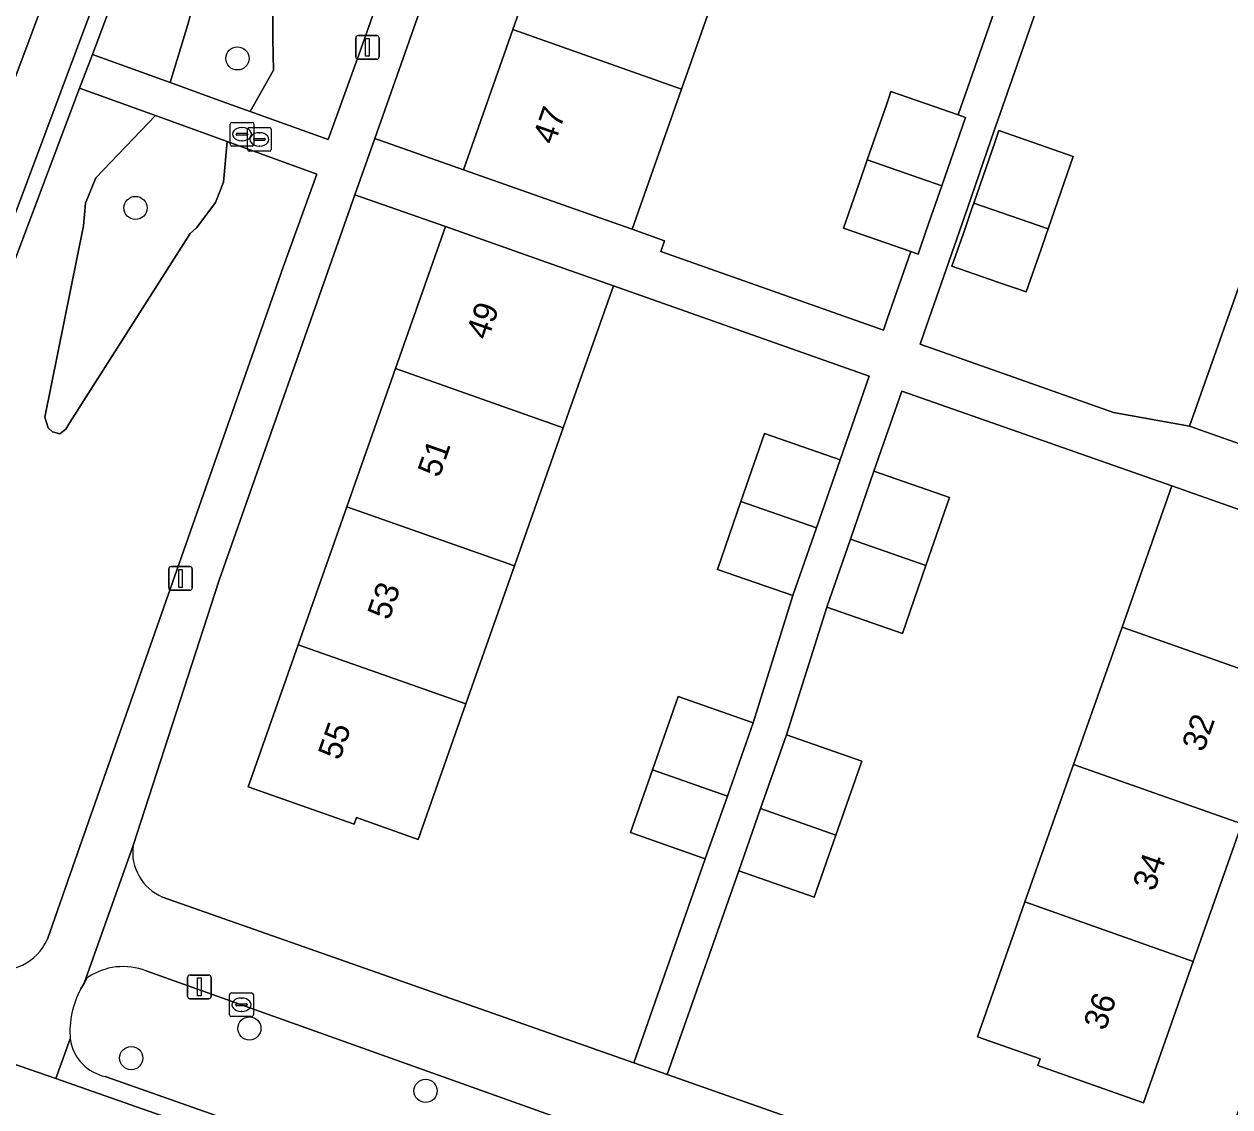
# Model space of a CAD drawing. Extents: x 163266 to 164362, y 381528 to 382286.
# Drawn here: x 163711.5 to 163762.3, y 381877.2 to 381922.9 of the extents above; entities that cross this region are included whole.
import ezdxf

# ---------------------------------------------------------------- set-up
doc = ezdxf.new("R2010")
doc.units = 0
for name, color, linetype in [('IMGEO_Boom', 7, 'Continuous'), ('IMGEO_Erf', 7, 'Continuous'), ('IMGEO_Groenvoorziening', 7, 'Continuous'), ('IMGEO_Kolk', 7, 'Continuous'), ('IMGEO_Lichtmast', 7, 'Continuous'), ('IMGEO_Pand', 7, 'Continuous'), ('IMGEO_Pand_nummerreeks', 7, 'Continuous'), ('IMGEO_Parkeervlak_open', 7, 'Continuous'), ('IMGEO_Rijbaan_lokaal_open', 7, 'Continuous'), ('IMGEO_Rioolput', 7, 'Continuous'), ('IMGEO_Voetpad_open', 7, 'Continuous')]:
    doc.layers.add(name, color=color, linetype=linetype)

msp = doc.modelspace()

# ---------------------------------------------------------------- linework, layer by layer
at = {"layer": 'IMGEO_Boom'}
for centre in [(163720.477, 381921.428), (163716.178, 381915.121), (163720.98, 381880.523), (163715.997, 381879.273), (163728.41, 381877.891)]:
    msp.add_circle(centre, 0.489, dxfattribs=at)
at = {"layer": 'IMGEO_Erf'}
for points in [[(163742.214, 381951.358), (163744.239, 381957.101), (163746.264, 381962.845), (163748.29, 381968.588), (163750.374, 381974.5), (163746.635, 381975.818), (163726.266, 381918.05), (163730.005, 381916.731), (163732.089, 381922.641), (163734.114, 381928.385), (163736.139, 381934.128), (163738.164, 381939.871), (163740.189, 381945.615)], [(163754.661, 381914.243), (163754.565, 381913.966), (163754.365, 381913.39), (163753.737, 381911.578), (163753.282, 381911.736), (163752.868, 381911.88), (163750.607, 381912.665), (163751.146, 381914.218), (163751.436, 381915.053), (163751.532, 381915.33), (163752.43, 381917.918), (163752.491, 381918.095), (163752.59, 381918.381), (163755.72, 381917.294), (163755.198, 381915.791)]]:
    msp.add_lwpolyline(points, close=True, dxfattribs=at)
for points in [[(163763.218, 381937.553), (163762.137, 381934.452), (163758.439, 381935.741), (163756.351, 381929.753), (163755.357, 381926.889), (163754.362, 381924.025), (163752.254, 381917.979), (163751.26, 381915.114), (163750.265, 381912.25), (163749.438, 381909.87), (163749.265, 381909.379), (163757.42, 381906.499), (163760.627, 381905.919), (163762.717, 381911.837)], [(163741.226, 381925.877), (163739.201, 381920.133), (163737.117, 381914.223), (163738.49, 381913.739), (163738.331, 381913.286), (163747.723, 381909.973), (163747.883, 381910.426), (163748.874, 381913.28), (163746.036, 381914.266), (163746.795, 381916.452), (163746.952, 381916.903), (163747.037, 381917.147), (163747.844, 381919.47), (163747.947, 381919.767), (163748.037, 381920.027), (163750.874, 381919.042), (163752.877, 381924.806)], [(163743.902, 381898.773), (163740.718, 381899.879), (163741.712, 381902.743), (163742.707, 381905.607), (163745.891, 381904.502), (163747.117, 381908.032), (163736.329, 381911.838), (163734.218, 381905.852), (163732.166, 381900.03), (163730.112, 381894.207), (163729.761, 381893.21), (163728.098, 381888.494), (163725.493, 381889.412), (163725.397, 381889.138), (163720.927, 381890.714), (163723.038, 381896.701), (163725.091, 381902.525), (163727.144, 381908.347), (163729.255, 381914.333), (163725.431, 381915.681), (163719.701, 381899.432), (163716.074, 381888.233)], [(163757.782, 381897.447), (163759.885, 381903.401), (163748.494, 381907.396), (163747.321, 381904.016), (163750.505, 381902.91), (163749.511, 381900.046), (163748.516, 381897.182), (163745.332, 381898.288), (163743.633, 381892.911), (163746.812, 381891.792), (163745.714, 381888.672), (163744.793, 381886.057), (163741.614, 381887.176), (163738.593, 381878.583), (163758.852, 381871.46)], [(163760.976, 381872.184), (163770.666, 381899.598), (163766.983, 381900.9), (163764.879, 381894.941), (163762.833, 381889.146), (163760.787, 381883.349), (163758.683, 381877.391), (163754.229, 381878.964), (163754.326, 381879.24), (163751.682, 381880.174), (163753.347, 381884.889), (163753.688, 381885.856), (163755.735, 381891.652), (163757.782, 381897.447)], [(163717.319, 381886.062), (163737.187, 381879.077), (163740.208, 381887.671), (163737.048, 381888.783), (163737.981, 381891.433), (163739.067, 381894.518), (163742.227, 381893.406), (163743.902, 381898.773)]]:
    msp.add_lwpolyline(points, dxfattribs=at)
msp.add_arc((163718.135, 381887.973), 2.078, 172.8029, 246.8629, dxfattribs=at)
at = {"layer": 'IMGEO_Groenvoorziening'}
for points in [[(163721.972, 381924.662), (163721.972, 381922.226), (163721.993, 381920.936), (163721.009, 381919.193), (163724.309, 381918.005), (163725.595, 381921.578), (163733.407, 381943.696)], [(163716.491, 381927.268), (163714.364, 381921.587), (163717.645, 381920.405), (163718.389, 381922.861), (163718.881, 381924.703)], [(163718.881, 381924.703), (163718.389, 381922.861), (163717.645, 381920.405), (163719.838, 381919.615), (163721.009, 381919.193), (163721.993, 381920.936), (163721.972, 381922.226), (163721.972, 381924.662)], [(163722.406, 381912.623), (163723.829, 381916.546), (163720.049, 381917.918), (163719.884, 381916.206), (163719.556, 381915.346), (163718.758, 381914.302), (163718.48, 381914.04), (163713.406, 381906.072), (163713.239, 381905.794), (163712.989, 381905.599), (163712.683, 381905.683), (163712.488, 381905.85), (163712.349, 381906.295), (163713.987, 381914.363), (163714.069, 381915.326), (163714.499, 381916.391), (163717.015, 381919.02), (163713.821, 381920.179), (163709.833, 381909.63)], [(163712.46, 381884.291), (163713.726, 381887.91), (163722.406, 381912.623)], [(163714.145, 381882.661), (163714.008, 381882.427), (163713.868, 381882.189)], [(163714.903, 381878.496), (163734.645, 381871.545), (163736.273, 381875.935), (163716.63, 381882.947)], [(163713.427, 381880.082), (163713.433, 381880.016)]]:
    msp.add_lwpolyline(points, dxfattribs=at)
msp.add_lwpolyline([(163719.556, 381915.346), (163719.884, 381916.206), (163720.049, 381917.918), (163717.015, 381919.02), (163714.499, 381916.391), (163714.069, 381915.326), (163713.987, 381914.363), (163712.349, 381906.295), (163712.488, 381905.85), (163712.683, 381905.683), (163712.989, 381905.599), (163713.239, 381905.794), (163713.406, 381906.072), (163718.48, 381914.04), (163718.758, 381914.302)], close=True, dxfattribs=at)
for centre, radius, start, end in [((163710.451, 381885.171), 2.193, 255.4894, 336.3433), ((163715.656, 381880.469), 2.663, 68.5488, 124.5818), ((163717.156, 381880.401), 3.742, 151.4635, 184.8935), ((163715.298, 381880.349), 1.894, 190.1164, 257.9676)]:
    msp.add_arc(centre, radius, start, end, dxfattribs=at)
at = {"layer": 'IMGEO_Kolk'}
for p, q in [((163720.147, 381881.098), (163720.147, 381881.95)), ((163720.222, 381882.024), (163721.074, 381882.024)), ((163720.635, 381881.804), (163720.66, 381881.804)), ((163721.148, 381881.95), (163721.148, 381881.098)), ((163720.406, 381881.518), (163720.406, 381881.53)), ((163720.844, 381881.481), (163720.446, 381881.481)), ((163720.449, 381881.567), (163720.847, 381881.567)), ((163720.658, 381881.244), (163720.633, 381881.244)), ((163720.89, 381881.53), (163720.89, 381881.518)), ((163721.074, 381881.024), (163720.222, 381881.024))]:
    msp.add_line(p, q, dxfattribs=at)
for points in [[(163720.147, 381881.098), (163720.147, 381881.95)], [(163720.222, 381882.024), (163721.074, 381882.024)], [(163721.148, 381881.95), (163721.148, 381881.098)], [(163721.074, 381881.024), (163720.222, 381881.024)]]:
    msp.add_lwpolyline(points, dxfattribs=at)
for centre, radius, start, end in [((163720.224, 381881.948), 0.0765, 91.552, 178.448), ((163720.224, 381881.948), 0.0765, 91.552, 178.448), ((163721.072, 381881.948), 0.0765, 1.552, 88.448), ((163721.072, 381881.948), 0.0765, 1.552, 88.448), ((163720.224, 381881.1), 0.0765, 181.552, 268.448), ((163720.224, 381881.1), 0.0765, 181.552, 268.448), ((163720.446, 381881.527), 0.0403, 85.8775, 175.7526), ((163720.443, 381881.517), 0.0366, 178.938, 274.7102), ((163720.847, 381881.524), 0.043, 264.8664, 352.4533), ((163720.851, 381881.529), 0.0386, 1.7309, 96.639), ((163721.072, 381881.1), 0.0765, 271.552, 358.448), ((163721.072, 381881.1), 0.0765, 271.552, 358.448)]:
    msp.add_arc(centre, radius, start, end, dxfattribs=at)
for centre, major_axis, ratio, start_param, end_param in [((163720.634, 381881.524), (-0.387, 0.002), 0.722429, 4.712389, 7.853982), ((163720.659, 381881.524), (-0.39, 0.002), 0.717154, 1.570796, 4.712389)]:
    msp.add_ellipse(centre, major_axis=major_axis, ratio=ratio, start_param=start_param, end_param=end_param, dxfattribs=at)
at = {"layer": 'IMGEO_Lichtmast'}
for p, q in [((163725.463, 381921.49), (163725.463, 381922.29)), ((163725.463, 381922.29), (163725.463, 381921.49)), ((163725.563, 381922.39), (163726.353, 381922.39)), ((163726.353, 381922.39), (163725.563, 381922.39)), ((163726.453, 381922.29), (163726.453, 381921.49)), ((163726.453, 381921.49), (163726.453, 381922.29)), ((163726.353, 381921.39), (163725.563, 381921.39)), ((163725.563, 381921.39), (163726.353, 381921.39)), ((163717.682, 381899.998), (163718.472, 381899.998)), ((163718.472, 381899.998), (163717.682, 381899.998)), ((163717.582, 381899.098), (163717.582, 381899.898)), ((163717.582, 381899.898), (163717.582, 381899.098)), ((163718.572, 381899.898), (163718.572, 381899.098)), ((163718.572, 381899.098), (163718.572, 381899.898)), ((163718.472, 381898.998), (163717.682, 381898.998)), ((163717.682, 381898.998), (163718.472, 381898.998)), ((163718.375, 381881.877), (163718.375, 381882.677)), ((163718.375, 381882.677), (163718.375, 381881.877)), ((163718.475, 381882.777), (163719.265, 381882.777)), ((163719.265, 381882.777), (163718.475, 381882.777)), ((163719.365, 381882.677), (163719.365, 381881.877)), ((163719.365, 381881.877), (163719.365, 381882.677)), ((163719.265, 381881.777), (163718.475, 381881.777)), ((163718.475, 381881.777), (163719.265, 381881.777))]:
    msp.add_line(p, q, dxfattribs=at)
for points in [[(163725.883, 381922.265), (163726.033, 381922.265), (163726.033, 381921.515), (163725.883, 381921.515), (163725.883, 381922.265)], [(163718.002, 381899.873), (163718.152, 381899.873), (163718.152, 381899.123), (163718.002, 381899.123), (163718.002, 381899.873)], [(163718.795, 381882.652), (163718.945, 381882.652), (163718.945, 381881.902), (163718.795, 381881.902), (163718.795, 381882.652)]]:
    msp.add_lwpolyline(points, dxfattribs=at)
for centre, start, end in [((163725.563, 381922.29), 90, 180), ((163725.563, 381922.29), 90, 180), ((163726.353, 381922.29), 0, 90), ((163726.353, 381922.29), 360, 90), ((163725.563, 381921.49), 180, 270), ((163725.563, 381921.49), 180, 270), ((163726.353, 381921.49), 270, 0), ((163726.353, 381921.49), 270, 0), ((163717.682, 381899.898), 90, 180), ((163717.682, 381899.898), 90, 180), ((163718.472, 381899.898), 0, 90), ((163718.472, 381899.898), 360, 90), ((163717.682, 381899.098), 180, 270), ((163717.682, 381899.098), 180, 270), ((163718.472, 381899.098), 270, 0), ((163718.472, 381899.098), 270, 0), ((163718.475, 381882.677), 90, 180), ((163718.475, 381882.677), 90, 180), ((163719.265, 381882.677), 0, 90), ((163719.265, 381882.677), 360, 90), ((163718.475, 381881.877), 180, 270), ((163718.475, 381881.877), 180, 270), ((163719.265, 381881.877), 270, 0), ((163719.265, 381881.877), 270, 0)]:
    msp.add_arc(centre, 0.1, start, end, dxfattribs=at)
at = {"layer": 'IMGEO_Pand'}
for points in [[(163739.201, 381920.133), (163741.226, 381925.877), (163734.114, 381928.385), (163732.089, 381922.641)], [(163739.201, 381920.133), (163732.089, 381922.641), (163730.005, 381916.731), (163734.721, 381915.068), (163737.117, 381914.223)], [(163750.874, 381919.042), (163748.037, 381920.027), (163747.947, 381919.767), (163747.844, 381919.47), (163747.037, 381917.147), (163750.181, 381916.054), (163751.039, 381918.522), (163751.182, 381918.935)], [(163751.532, 381915.33), (163754.661, 381914.243), (163755.198, 381915.791), (163755.72, 381917.294), (163752.59, 381918.381), (163752.491, 381918.095), (163752.43, 381917.918)], [(163750.181, 381916.054), (163747.037, 381917.147), (163746.952, 381916.903), (163746.795, 381916.452), (163746.036, 381914.266), (163748.874, 381913.28), (163749.181, 381913.174), (163749.298, 381913.512), (163749.639, 381914.493), (163750.097, 381915.811)], [(163754.661, 381914.243), (163751.532, 381915.33), (163751.436, 381915.053), (163751.146, 381914.218), (163750.607, 381912.665), (163752.868, 381911.88), (163753.282, 381911.736), (163753.737, 381911.578), (163754.365, 381913.39), (163754.565, 381913.966)], [(163727.144, 381908.347), (163734.218, 381905.852), (163736.329, 381911.838), (163733.971, 381912.67), (163729.255, 381914.333)], [(163769.792, 381909.339), (163762.717, 381911.837), (163760.627, 381905.919), (163763.014, 381905.076), (163767.703, 381903.421)], [(163725.091, 381902.525), (163732.166, 381900.03), (163734.218, 381905.852), (163727.144, 381908.347)], [(163744.896, 381901.637), (163745.891, 381904.502), (163742.707, 381905.607), (163741.712, 381902.743)], [(163746.327, 381901.152), (163749.511, 381900.046), (163750.505, 381902.91), (163747.321, 381904.016)], [(163757.782, 381897.447), (163764.879, 381894.941), (163766.983, 381900.9), (163762.269, 381902.565), (163759.885, 381903.401)], [(163725.091, 381902.525), (163723.038, 381896.701), (163730.112, 381894.207), (163732.166, 381900.03)], [(163744.896, 381901.637), (163741.712, 381902.743), (163740.718, 381899.879), (163743.902, 381898.773)], [(163746.327, 381901.152), (163745.332, 381898.288), (163748.516, 381897.182), (163749.511, 381900.046)], [(163757.782, 381897.447), (163755.735, 381891.652), (163762.833, 381889.146), (163764.879, 381894.941)], [(163730.112, 381894.207), (163723.038, 381896.701), (163720.927, 381890.714), (163725.397, 381889.138), (163725.493, 381889.412), (163728.098, 381888.494), (163729.761, 381893.21)], [(163741.14, 381890.319), (163742.227, 381893.406), (163739.067, 381894.518), (163737.981, 381891.433)], [(163742.536, 381889.794), (163745.714, 381888.672), (163746.812, 381891.792), (163743.633, 381892.911)], [(163741.14, 381890.319), (163737.981, 381891.433), (163737.048, 381888.783), (163740.208, 381887.671)], [(163760.787, 381883.349), (163762.833, 381889.146), (163755.735, 381891.652), (163753.688, 381885.856)], [(163742.536, 381889.794), (163741.614, 381887.176), (163744.793, 381886.057), (163745.714, 381888.672)], [(163760.787, 381883.349), (163753.688, 381885.856), (163753.347, 381884.889), (163751.682, 381880.174), (163754.326, 381879.24), (163754.229, 381878.964), (163758.683, 381877.391)]]:
    msp.add_lwpolyline(points, close=True, dxfattribs=at)
at = {"layer": 'IMGEO_Parkeervlak_open'}
for points in [[(163723.538, 381948.149), (163721.667, 381948.843), (163700.552, 381892.445), (163702.171, 381891.843)], [(163702.531, 381891.996), (163723.538, 381948.149)]]:
    msp.add_lwpolyline(points, dxfattribs=at)
at = {"layer": 'IMGEO_Rijbaan_lokaal_open'}
msp.add_lwpolyline([(163696.644, 381891.17), (163699.655, 381889.95), (163700.552, 381892.445), (163721.667, 381948.843), (163719.072, 381949.802), (163716.528, 381943.149)], close=True, dxfattribs=at)
for points in [[(163712.815, 381878.418), (163705.564, 381880.919), (163703.309, 381881.716), (163700.975, 381875.083), (163703.661, 381874.112), (163706.919, 381873.05), (163708.059, 381872.677), (163842.527, 381825.22), (163845.795, 381824.068), (163856.311, 381820.361)], [(163757.179, 381862.819), (163756.3, 381863.152), (163752.272, 381864.556), (163712.815, 381878.418)]]:
    msp.add_lwpolyline(points, dxfattribs=at)
at = {"layer": 'IMGEO_Rioolput'}
for p, q in [((163720.244, 381918.73), (163721.096, 381918.73)), ((163720.169, 381917.804), (163720.169, 381918.656)), ((163720.428, 381918.224), (163720.428, 381918.236)), ((163720.471, 381918.273), (163720.869, 381918.273)), ((163720.657, 381918.51), (163720.682, 381918.51)), ((163720.902, 381917.587), (163720.902, 381918.439)), ((163720.912, 381918.236), (163720.912, 381918.224)), ((163720.977, 381918.513), (163721.829, 381918.513)), ((163721.17, 381918.656), (163721.17, 381917.804)), ((163721.39, 381918.293), (163721.415, 381918.293)), ((163721.903, 381918.439), (163721.903, 381917.587)), ((163721.096, 381917.73), (163720.244, 381917.73)), ((163720.866, 381918.187), (163720.468, 381918.187)), ((163720.68, 381917.95), (163720.655, 381917.95)), ((163721.161, 381918.007), (163721.161, 381918.019)), ((163721.599, 381917.97), (163721.201, 381917.97)), ((163721.204, 381918.056), (163721.602, 381918.056)), ((163721.413, 381917.733), (163721.388, 381917.733)), ((163721.645, 381918.019), (163721.645, 381918.007)), ((163721.829, 381917.513), (163720.977, 381917.513))]:
    msp.add_line(p, q, dxfattribs=at)
for points in [[(163720.244, 381918.73), (163721.096, 381918.73)], [(163720.169, 381917.804), (163720.169, 381918.656)], [(163720.902, 381917.587), (163720.902, 381918.439)], [(163720.977, 381918.513), (163721.829, 381918.513)], [(163721.17, 381918.656), (163721.17, 381917.804)], [(163721.903, 381918.439), (163721.903, 381917.587)], [(163721.096, 381917.73), (163720.244, 381917.73)], [(163721.829, 381917.513), (163720.977, 381917.513)]]:
    msp.add_lwpolyline(points, dxfattribs=at)
for centre, radius, start, end in [((163720.246, 381918.654), 0.0765, 91.552, 178.448), ((163720.246, 381918.654), 0.0765, 91.552, 178.448), ((163721.094, 381918.654), 0.0765, 1.552, 88.448), ((163721.094, 381918.654), 0.0765, 1.552, 88.448), ((163720.468, 381918.233), 0.0403, 85.8775, 175.7526), ((163720.465, 381918.223), 0.0366, 178.938, 274.7102), ((163720.869, 381918.23), 0.043, 264.8664, 352.4533), ((163720.873, 381918.235), 0.0386, 1.7309, 96.639), ((163720.979, 381918.437), 0.0765, 91.552, 178.448), ((163720.979, 381918.437), 0.0765, 91.552, 178.448), ((163721.827, 381918.437), 0.0765, 1.552, 88.448), ((163721.827, 381918.437), 0.0765, 1.552, 88.448), ((163720.246, 381917.806), 0.0765, 181.552, 268.448), ((163720.246, 381917.806), 0.0765, 181.552, 268.448), ((163721.094, 381917.806), 0.0765, 271.552, 358.448), ((163721.094, 381917.806), 0.0765, 271.552, 358.448), ((163721.201, 381918.016), 0.0403, 85.8775, 175.7526), ((163721.198, 381918.006), 0.0366, 178.938, 274.7102), ((163721.602, 381918.013), 0.043, 264.8664, 352.4533), ((163721.606, 381918.018), 0.0386, 1.7309, 96.639), ((163720.979, 381917.589), 0.0765, 181.552, 268.448), ((163720.979, 381917.589), 0.0765, 181.552, 268.448), ((163721.827, 381917.589), 0.0765, 271.552, 358.448), ((163721.827, 381917.589), 0.0765, 271.552, 358.448)]:
    msp.add_arc(centre, radius, start, end, dxfattribs=at)
for centre, major_axis, ratio, start_param, end_param in [((163720.656, 381918.23), (-0.387, 0.002), 0.722429, 4.712389, 7.853982), ((163720.681, 381918.23), (-0.39, 0.002), 0.717154, 1.570796, 4.712389), ((163721.389, 381918.013), (-0.387, 0.002), 0.722429, 4.712389, 7.853982), ((163721.414, 381918.013), (-0.39, 0.002), 0.717154, 1.570796, 4.712389)]:
    msp.add_ellipse(centre, major_axis=major_axis, ratio=ratio, start_param=start_param, end_param=end_param, dxfattribs=at)
at = {"layer": 'IMGEO_Voetpad_open'}
for points in [[(163743.906, 382013.084), (163743.599, 382012.188), (163745.601, 382011.478), (163739.53, 381994.406), (163725.601, 381954.038), (163723.538, 381948.149), (163702.531, 381891.996)], [(163713.868, 381882.189), (163714.008, 381882.427), (163716.074, 381888.233), (163719.701, 381899.432), (163725.431, 381915.681), (163726.266, 381918.05), (163746.635, 381975.818), (163747.239, 381977.53), (163755.162, 382000), (163755.73, 382001.61), (163756.286, 382003.185), (163758.552, 382009.608), (163759.354, 382010.395)], [(163756.65, 382009.665), (163756.217, 382008.513), (163748.016, 381985.237), (163745.511, 381978.139), (163741.871, 381979.435), (163739.19, 381980.389), (163735.758, 381981.582), (163735.409, 381980.104), (163740.57, 381978.29), (163741.875, 381977.831), (163744.994, 381976.735), (163743.927, 381973.755), (163737.539, 381955.42), (163734.938, 381948.036), (163730.374, 381949.623), (163725.359, 381951.368), (163724.781, 381949.832), (163729.871, 381948.065), (163734.382, 381946.498), (163733.407, 381943.696), (163725.595, 381921.578), (163724.309, 381918.005), (163721.009, 381919.193)], [(163701.887, 381889.118), (163702.826, 381891.528), (163705.3, 381897.879), (163709.833, 381909.63), (163713.821, 381920.179), (163714.364, 381921.587), (163716.491, 381927.268), (163720.041, 381936.884), (163724.781, 381949.832), (163725.359, 381951.368)], [(163752.877, 381924.806), (163750.874, 381919.042), (163751.182, 381918.935), (163751.039, 381918.522), (163750.181, 381916.054), (163750.097, 381915.811), (163749.639, 381914.493), (163749.298, 381913.512), (163749.181, 381913.174), (163748.874, 381913.28), (163747.883, 381910.426), (163747.723, 381909.973), (163738.331, 381913.286), (163738.49, 381913.739), (163737.117, 381914.223), (163734.721, 381915.068), (163730.005, 381916.731), (163726.266, 381918.05), (163725.431, 381915.681), (163729.255, 381914.333), (163733.971, 381912.67), (163736.329, 381911.838), (163747.117, 381908.032), (163745.891, 381904.502), (163744.896, 381901.637), (163743.902, 381898.773), (163742.227, 381893.406), (163741.14, 381890.319), (163740.208, 381887.671), (163737.187, 381879.077), (163738.593, 381878.583), (163741.614, 381887.176), (163742.536, 381889.794), (163743.633, 381892.911), (163745.332, 381898.288), (163746.327, 381901.152), (163747.321, 381904.016), (163748.494, 381907.396), (163759.885, 381903.401), (163762.269, 381902.565), (163766.983, 381900.9)], [(163763.014, 381905.076), (163760.627, 381905.919), (163757.42, 381906.499), (163749.265, 381909.379), (163749.438, 381909.87), (163750.265, 381912.25), (163751.26, 381915.114), (163752.254, 381917.979), (163754.362, 381924.025)], [(163721.009, 381919.193), (163719.838, 381919.615), (163717.645, 381920.405), (163714.364, 381921.587), (163713.821, 381920.179), (163717.015, 381919.02), (163720.049, 381917.918), (163723.829, 381916.546), (163722.406, 381912.623), (163713.726, 381887.91), (163712.46, 381884.291)], [(163716.074, 381888.233), (163714.008, 381882.427), (163714.145, 381882.661)], [(163758.852, 381871.46), (163738.593, 381878.583), (163737.187, 381879.077), (163717.319, 381886.062)], [(163709.902, 381883.048), (163705.53, 381884.589), (163703.727, 381885.224), (163702.437, 381882.012), (163703.309, 381881.716), (163705.564, 381880.919), (163712.815, 381878.418), (163713.427, 381880.082)], [(163716.63, 381882.947), (163736.273, 381875.935), (163734.645, 381871.545), (163714.903, 381878.496)], [(163713.433, 381880.016), (163713.427, 381880.082), (163712.815, 381878.418), (163752.272, 381864.556), (163756.3, 381863.152), (163757.179, 381862.819), (163758.091, 381864.575)]]:
    msp.add_lwpolyline(points, dxfattribs=at)
for centre, radius, start, end in [((163718.135, 381887.973), 2.078, 172.8029, 246.8629), ((163710.451, 381885.171), 2.193, 255.4894, 336.3433), ((163715.656, 381880.469), 2.663, 68.5488, 124.5818), ((163717.156, 381880.401), 3.742, 151.4635, 184.8935), ((163715.298, 381880.349), 1.894, 190.1164, 257.9676)]:
    msp.add_arc(centre, radius, start, end, dxfattribs=at)

# ---------------------------------------------------------------- texts
at = {"layer": 'IMGEO_Pand_nummerreeks'}
for s, rotation, p in [('47', 70.5777, (163733.842, 381917.749)), ('49', 70.5775, (163731.033, 381909.51)), ('51', 70.5775, (163728.988, 381903.713)), ('53', 70.5775, (163726.869, 381897.701)), ('55', 70.5775, (163724.787, 381891.796)), ('32', 70.5541, (163761.218, 381892.141)), ('34', 70.5541, (163759.144, 381886.266)), ('36', 70.5541, (163757.069, 381880.389))]:
    msp.add_text(s, height=1, rotation=rotation, dxfattribs=at).set_placement(p)

doc.saveas('drawing.dxf')
